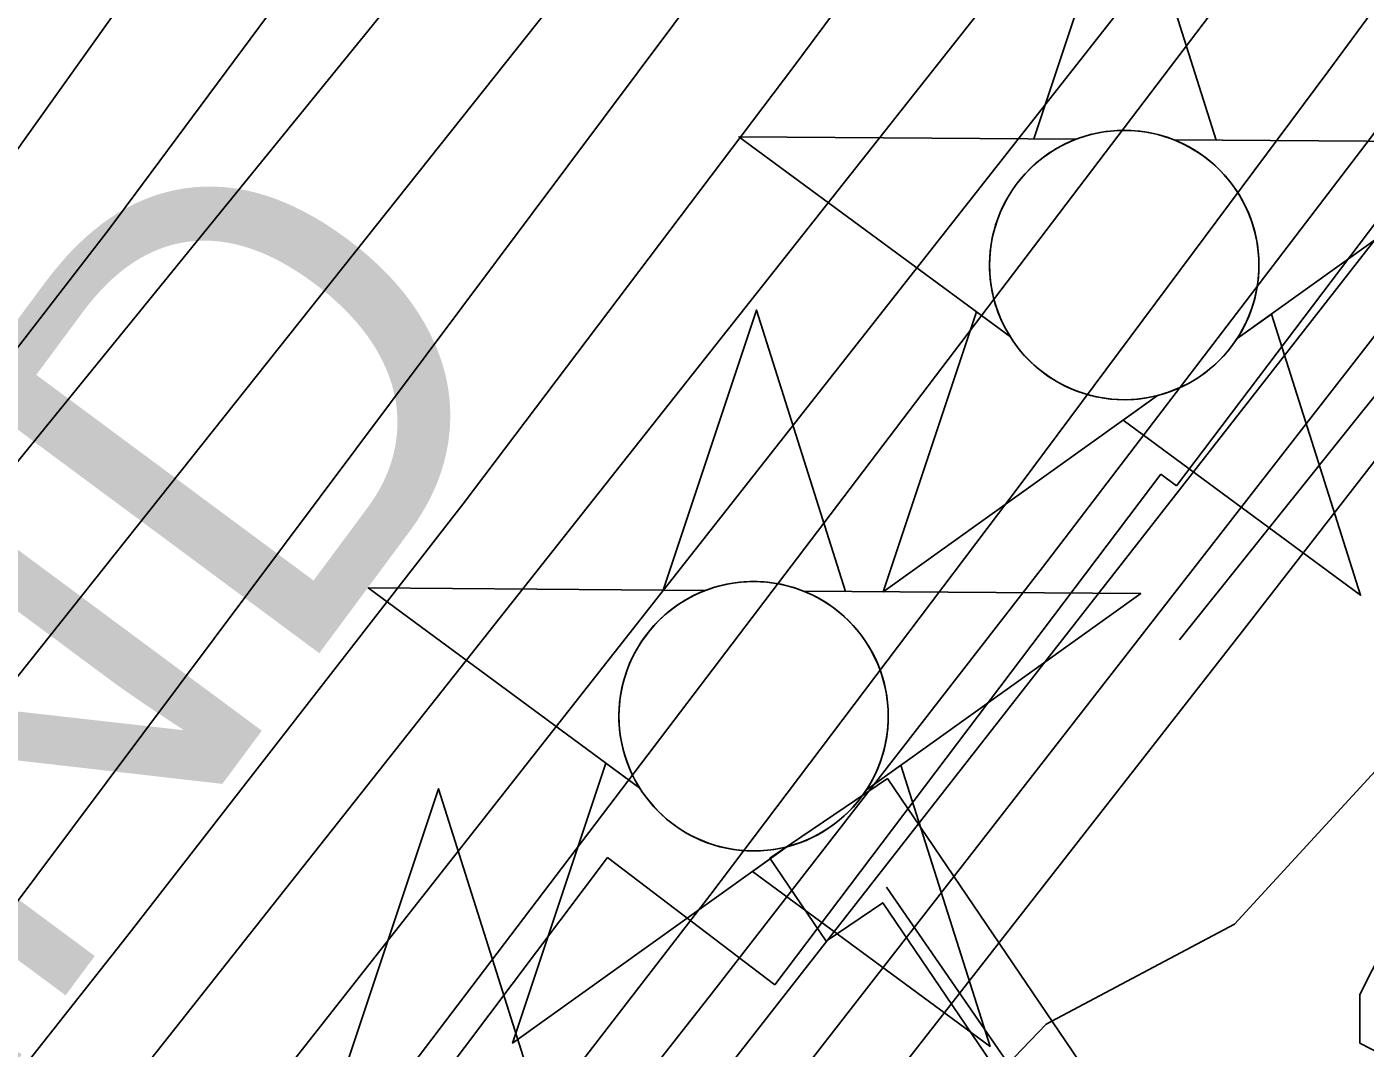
# Model space of a CAD drawing. Extents: x 3677843 to 3715951, y 511991 to 537744.
# Drawn here: x 3683599 to 3683902.5, y 519936.1 to 520167.6 of the extents above; entities that cross this region are included whole.
import ezdxf

# ---------------------------------------------------------------- set-up
doc = ezdxf.new("R2010")
doc.units = 0
for name, color, linetype in [('V-CHAN-DOCK', 7, 'Continuous'), ('V-CHAN-NAID', 7, 'Continuous'), ('V-RIVR-EDGE', 7, 'Continuous'), ('V-RIVR-FERY', 7, 'Continuous'), ('V-RRAP-FSHR', 7, 'Continuous'), ('V-RRAP-RVMT', 7, 'Continuous'), ('V-RRAP-RVMT-IDEN', 7, 'Continuous'), ('V-SITE-VEGE', 7, 'Continuous'), ('V-TOPO-DPTH', 7, 'Continuous'), ('V-TOPO-MAJR', 7, 'Continuous'), ('V-TOPO-MINR', 7, 'Continuous'), ('V-TOPO-WATR', 7, 'Continuous'), ('V-UTIL-LINE', 7, 'Continuous')]:
    doc.layers.add(name, color=color, linetype=linetype)

msp = doc.modelspace()

# ---------------------------------------------------------------- linework, layer by layer
at = {"layer": 'V-CHAN-DOCK'}
msp.add_lwpolyline([(3683903.14, 519806.82), (3683793.09, 519969.03), (3683780.28, 519960.33), (3683767.52, 519979.14), (3683794.15, 519997.2), (3683914.02, 519820.41), (3683903.14, 519806.82)], dxfattribs=at)
at = {"layer": 'V-CHAN-NAID'}
for points in [[(3683836.97, 520142.16), (3683827.38, 520142.23), (3683848.51, 520205.72), (3683868.73, 520141.94), (3683859.14, 520142.01), (3683857.57, 520142.58), (3683855.47, 520143.2), (3683853.43, 520143.66), (3683851.39, 520143.96), (3683850.23, 520144.08), (3683848.69, 520144.16), (3683846.97, 520144.16), (3683845.6, 520144.09), (3683843.7, 520143.89), (3683842.33, 520143.67), (3683840.55, 520143.28), (3683839.02, 520142.86), (3683837.98, 520142.53)], [(3683836.97, 520142.16), (3683760.48, 520142.71), (3683822.04, 520097.31), (3683820.93, 520099.22), (3683820.12, 520100.84), (3683819.29, 520102.81), (3683818.6, 520104.87), (3683818.23, 520106.19), (3683817.87, 520107.81), (3683817.63, 520109.26), (3683817.44, 520110.86), (3683817.33, 520112.59), (3683817.32, 520114.17), (3683817.42, 520116.25), (3683817.61, 520117.87), (3683818, 520120.07), (3683818.48, 520121.99), (3683819.08, 520123.88), (3683819.74, 520125.56), (3683820.47, 520127.15), (3683821.28, 520128.68), (3683822.34, 520130.42), (3683823.37, 520131.89), (3683824.37, 520133.16), (3683825.37, 520134.3), (3683826.68, 520135.64), (3683827.73, 520136.61), (3683829.45, 520138), (3683830.66, 520138.87), (3683832.35, 520139.94), (3683834.08, 520140.89), (3683835.53, 520141.57)], [(3683859.14, 520142.01), (3683935.63, 520141.46), (3683873.43, 520096.94), (3683874.34, 520098.43), (3683875.32, 520100.28), (3683876.04, 520101.86), (3683876.77, 520103.82), (3683877.32, 520105.6), (3683877.72, 520107.24), (3683878.08, 520109.25), (3683878.26, 520110.82), (3683878.39, 520113.03), (3683878.36, 520115.09), (3683878.17, 520117.31), (3683877.9, 520119.07), (3683877.41, 520121.3), (3683876.77, 520123.44), (3683876.02, 520125.42), (3683875.38, 520126.87), (3683874.37, 520128.78), (3683873.31, 520130.51), (3683872.09, 520132.21), (3683870.83, 520133.75), (3683869.56, 520135.11), (3683867.93, 520136.64), (3683866.18, 520138.06), (3683864.5, 520139.23), (3683862.61, 520140.37), (3683861.14, 520141.13)], [(3683752.92, 520039.87), (3683743.33, 520039.94), (3683764.46, 520103.42), (3683784.68, 520039.64), (3683775.1, 520039.71), (3683773.52, 520040.29), (3683771.43, 520040.91), (3683769.39, 520041.36), (3683767.35, 520041.67), (3683766.18, 520041.78), (3683764.65, 520041.86), (3683762.93, 520041.86), (3683761.56, 520041.79), (3683759.65, 520041.59), (3683758.28, 520041.37), (3683756.5, 520040.99), (3683754.97, 520040.57), (3683753.94, 520040.24)], [(3683855.4, 520084.04), (3683793.2, 520039.51), (3683814.32, 520103), (3683822.04, 520097.31), (3683822.68, 520096.34), (3683824.06, 520094.48), (3683825.27, 520093.07), (3683826.74, 520091.56), (3683828.13, 520090.31), (3683829.58, 520089.16), (3683830.98, 520088.17), (3683832.66, 520087.13), (3683834.38, 520086.22), (3683836.17, 520085.41), (3683837.61, 520084.86), (3683839.24, 520084.33), (3683841.47, 520083.76), (3683843, 520083.48), (3683845.02, 520083.22), (3683846.56, 520083.12), (3683848.42, 520083.09), (3683850.11, 520083.17), (3683851.82, 520083.35), (3683853.72, 520083.66)], [(3683873.43, 520096.94), (3683881.23, 520102.52), (3683901.45, 520038.75), (3683847.6, 520078.46), (3683855.4, 520084.04), (3683857.07, 520084.51), (3683858.68, 520085.07), (3683860.84, 520085.99), (3683862.57, 520086.87), (3683864.44, 520087.98), (3683866.18, 520089.2), (3683867.73, 520090.44), (3683869.02, 520091.61), (3683870.4, 520093.03), (3683871.6, 520094.43), (3683872.72, 520095.9)], [(3683752.92, 520039.87), (3683676.43, 520040.41), (3683738, 519995.01), (3683736.88, 519996.92), (3683736.07, 519998.55), (3683735.25, 520000.52), (3683734.55, 520002.57), (3683734.19, 520003.89), (3683733.83, 520005.52), (3683733.58, 520006.97), (3683733.39, 520008.56), (3683733.28, 520010.3), (3683733.27, 520011.88), (3683733.38, 520013.95), (3683733.56, 520015.57), (3683733.95, 520017.78), (3683734.44, 520019.7), (3683735.04, 520021.59), (3683735.69, 520023.26), (3683736.42, 520024.85), (3683737.23, 520026.39), (3683738.29, 520028.12), (3683739.33, 520029.59), (3683740.33, 520030.86), (3683741.33, 520032.01), (3683742.64, 520033.35), (3683743.69, 520034.31), (3683745.41, 520035.71), (3683746.62, 520036.58), (3683748.3, 520037.65), (3683750.04, 520038.59), (3683751.48, 520039.28)], [(3683775.1, 520039.71), (3683851.59, 520039.17), (3683789.39, 519994.65), (3683790.3, 519996.14), (3683791.27, 519997.98), (3683791.99, 519999.57), (3683792.73, 520001.52), (3683793.27, 520003.31), (3683793.67, 520004.95), (3683794.03, 520006.96), (3683794.22, 520008.53), (3683794.34, 520010.74), (3683794.31, 520012.8), (3683794.12, 520015.02), (3683793.86, 520016.78), (3683793.37, 520019.01), (3683792.73, 520021.15), (3683791.98, 520023.13), (3683791.33, 520024.57), (3683790.32, 520026.49), (3683789.26, 520028.21), (3683788.05, 520029.91), (3683786.79, 520031.45), (3683785.51, 520032.82), (3683783.88, 520034.35), (3683782.14, 520035.76), (3683780.46, 520036.94), (3683778.57, 520038.07), (3683777.1, 520038.83)], [(3683771.35, 519981.74), (3683709.15, 519937.22), (3683730.28, 520000.7), (3683738, 519995.01), (3683738.63, 519994.05), (3683740.01, 519992.19), (3683741.23, 519990.77), (3683742.69, 519989.27), (3683744.08, 519988.02), (3683745.54, 519986.86), (3683746.94, 519985.88), (3683748.62, 519984.84), (3683750.33, 519983.93), (3683752.12, 519983.12), (3683753.57, 519982.56), (3683755.2, 519982.03), (3683757.42, 519981.47), (3683758.95, 519981.18), (3683760.98, 519980.92), (3683762.52, 519980.82), (3683764.38, 519980.8), (3683766.06, 519980.88), (3683767.77, 519981.05), (3683769.68, 519981.36)], [(3683789.39, 519994.65), (3683797.18, 520000.23), (3683817.41, 519936.45), (3683763.56, 519976.16), (3683771.35, 519981.74), (3683773.02, 519982.22), (3683774.63, 519982.78), (3683776.79, 519983.69), (3683778.53, 519984.58), (3683780.39, 519985.69), (3683782.13, 519986.9), (3683783.68, 519988.15), (3683784.97, 519989.31), (3683786.35, 519990.73), (3683787.56, 519992.14), (3683788.68, 519993.61)], [(3683680.8, 519931.32), (3683671.21, 519931.39), (3683692.34, 519994.87), (3683712.56, 519931.1), (3683702.97, 519931.16), (3683701.4, 519931.74), (3683699.3, 519932.36), (3683697.26, 519932.81), (3683695.23, 519933.12), (3683694.06, 519933.24), (3683692.53, 519933.32), (3683690.8, 519933.31), (3683689.43, 519933.24), (3683687.53, 519933.04), (3683686.16, 519932.82), (3683684.38, 519932.44), (3683682.85, 519932.02), (3683681.82, 519931.69)]]:
    msp.add_lwpolyline(points, close=True, dxfattribs=at)
for centre in [(3683847.85, 520113.63), (3683763.81, 520011.33)]:
    msp.add_circle(centre, 30.54, dxfattribs=at)
at = {"layer": 'V-RIVR-EDGE'}
msp.add_lwpolyline([(3683281.55, 519254.87), (3683329.12, 519314.18), (3683431.49, 519440), (3683498.33, 519523.88), (3683577.87, 519643.75), (3683632.1, 519725.26), (3683692.88, 519786.34), (3683762.7, 519860.01), (3683803.06, 519913.34), (3683830.14, 519941.49), (3683872.82, 519964.19), (3683912.55, 520007.32), (3683936.11, 520068.5), (3683978.34, 520149.43), (3684010.25, 520188.38), (3684114.35, 520288.37), (3684184.16, 520354.84), (3684214.9, 520407.59), (3684229.44, 520460.98), (3684277.61, 520516.69), (3684326.37, 520572.4)], dxfattribs=at)
at = {"layer": 'V-RIVR-FERY'}
msp.add_spline([(3683395.61, 529471.33), (3683521.93, 529210.06), (3683605.12, 528969.74), (3683680.85, 528445.16), (3683751.52, 527893.72), (3683927.94, 527005.71), (3684042.37, 526379.7), (3684112.21, 525834.62), (3684119.19, 525226.82), (3684092.52, 524348.19), (3684041.56, 523650.59), (3683951.37, 522948.56), (3683790.83, 522287.09), (3683653.77, 521935.75), (3683329.65, 521213.56), (3682839.7, 520457.29), (3682512.55, 519997.79), (3682286.16, 519635.95), (3682113.49, 519264.01), (3682089.81, 519186.3)], degree=3, dxfattribs=at)
at = {"layer": 'V-RRAP-FSHR'}
msp.add_lwpolyline([(3683860.38, 520028.68), (3684232.72, 520493.68), (3684417.05, 520747.64), (3684586.63, 521008.76), (3684748.84, 521334.26)], dxfattribs=at)
at = {"layer": 'V-RRAP-RVMT'}
for p, q in [((3683954.14, 520188.36), (3683859.7, 520063.58)), ((3683856.18, 520066.24), (3683768.6, 519950.41)), ((3683859.7, 520063.58), (3683856.18, 520066.24)), ((3683730.66, 519979.3), (3683646.85, 519867.99)), ((3683768.6, 519950.41), (3683730.66, 519979.3))]:
    msp.add_line(p, q, dxfattribs=at)
at = {"layer": 'V-SITE-VEGE'}
msp.add_lwpolyline([(3684391.77, 520543.69), (3684284.05, 520423.26), (3684093.31, 520176.8), (3684040.74, 520095.97), (3684021.39, 520072.7), (3683981.38, 520035.78), (3683942.67, 519983.74), (3683928.81, 519957.7), (3683906.72, 519934.44), (3683901.24, 519937.21), (3683901.29, 519948.21), (3683912.38, 519970.14), (3683946.98, 520026.32), (3683963.64, 520063.34), (3683983.02, 520094.86), (3684003.76, 520123.62), (3684041.05, 520166.04), (3684107.32, 520234.45), (3684204.06, 520357.67), (3684255.26, 520438.51), (3684280.19, 520482.36), (3684323, 520528.89)], dxfattribs=at)
at = {"layer": 'V-TOPO-DPTH'}
for points in [[(3684318.7, 520619.39), (3684245.87, 520511.95), (3684242.14, 520506.55), (3684238.34, 520501.2), (3684234.44, 520495.91), (3684230.48, 520490.68), (3684056.71, 520265.49), (3683966.05, 520148.32), (3683875.17, 520031.31), (3683783.98, 519914.55), (3683692.58, 519797.95), (3683553.24, 519620.69), (3683531.25, 519592.92), (3683509.14, 519565.25), (3683486.84, 519537.74), (3683464.41, 519510.33), (3683441.83, 519483.04), (3683419.16, 519455.83), (3683396.38, 519428.71), (3683373.51, 519401.67), (3683308.89, 519325.59)], [(3684150.59, 520565.61), (3684067.29, 520455.85), (3684024.26, 520399.47), (3683981.05, 520343.23), (3683937.54, 520287.21), (3683893.84, 520231.35), (3683470.84, 519693.48), (3683448.64, 519665.41), (3683426.34, 519637.42), (3683403.89, 519609.54), (3683381.34, 519581.75), (3683360.43, 519556.12), (3683327.29, 519515.62), (3683294.07, 519475.2)], [(3684150.59, 520565.61), (3684067.29, 520455.85), (3684024.26, 520399.47), (3683981.05, 520343.23), (3683937.54, 520287.21), (3683893.84, 520231.35), (3683470.84, 519693.48), (3683448.64, 519665.41), (3683426.34, 519637.42), (3683403.89, 519609.54), (3683381.34, 519581.75), (3683360.43, 519556.12), (3683327.29, 519515.62), (3683294.07, 519475.2)], [(3682090.34, 518329.47), (3682090.63, 518303.54), (3682194.34, 518374.34), (3682308.29, 518454.91), (3682421.36, 518536.72), (3682627.89, 518688.77), (3682636.85, 518695.73), (3682645.54, 518702.99), (3682653.86, 518710.68), (3682661.91, 518718.66), (3682787.49, 518849.79), (3682857.37, 518924.25), (3682926.22, 518999.63), (3682993.52, 519076.4), (3683059.8, 519154.08), (3683448.01, 519618.55), (3684153.01, 520546.38)], [(3682090.63, 518303.54), (3682194.34, 518374.34), (3682308.29, 518454.91), (3682421.36, 518536.72), (3682627.89, 518688.77), (3682636.85, 518695.73), (3682645.54, 518702.99), (3682653.86, 518710.68), (3682661.91, 518718.66), (3682787.49, 518849.79), (3682857.37, 518924.25), (3682926.22, 518999.63), (3682993.52, 519076.4), (3683059.8, 519154.08), (3683448.01, 519618.55), (3684153.01, 520546.38)], [(3682090.88, 518280.59), (3682154.47, 518326.51), (3682626.07, 518673.38), (3682639.51, 518683.81), (3682652.57, 518694.68), (3682665.05, 518706.21), (3682677.14, 518718.18), (3682879.02, 518928.57), (3682981.02, 519037.23), (3683081.4, 519147.35), (3683179.33, 519259.64), (3683275.63, 519373.38), (3683450.75, 519584.88), (3683458.24, 519593.99), (3683465.69, 519603.14), (3683473.08, 519612.33), (3683480.42, 519621.56), (3683610.6, 519786.27), (3683682.54, 519878.23), (3683753.85, 519970.67), (3683824.24, 520063.82), (3683894, 520157.44), (3684157.41, 520514.69), (3684169.08, 520530.77)], [(3684169.08, 520530.77), (3684157.41, 520514.69), (3683894, 520157.44), (3683824.24, 520063.82), (3683753.85, 519970.67), (3683682.54, 519878.23), (3683610.6, 519786.27), (3683480.42, 519621.56), (3683473.08, 519612.33), (3683465.69, 519603.14), (3683458.24, 519593.99), (3683450.75, 519584.88), (3683275.63, 519373.38)], [(3682091.04, 518266.18), (3682624.25, 518657.99), (3682642.18, 518671.89), (3682659.6, 518686.37), (3682676.25, 518701.73), (3682692.39, 518717.67), (3683118.47, 519160.81), (3683182.59, 519229.03), (3683245.65, 519298.2), (3683307.11, 519368.78), (3683367.52, 519440.32), (3683454.04, 519545.17), (3683470.31, 519565.04), (3683486.48, 519585.01), (3683502.49, 519605.1), (3683518.39, 519625.27), (3683971.82, 520205.3), (3684012.28, 520257.82), (3684052.25, 520310.71), (3684091.47, 520364.15), (3684130.19, 520417.96), (3684164.79, 520466.77), (3684185.61, 520496.61), (3684206.12, 520526.67)], [(3684206.12, 520526.67), (3684185.61, 520496.61), (3684164.79, 520466.77), (3684130.19, 520417.96), (3684091.47, 520364.15), (3684052.25, 520310.71), (3684012.28, 520257.82), (3683971.82, 520205.3), (3683518.39, 519625.27), (3683502.49, 519605.1), (3683486.48, 519585.01), (3683470.31, 519565.04), (3683454.04, 519545.17), (3683367.52, 519440.32), (3683307.11, 519368.78)]]:
    msp.add_lwpolyline(points, dxfattribs=at)
at = {"layer": 'V-TOPO-MAJR'}
for points in [[(3683310.96, 519737.98), (3683317.03, 519745.02), (3683322.98, 519752.16), (3683466.18, 519928.62), (3683542.66, 520024.82), (3683617.84, 520122), (3683691.06, 520220.66), (3683762.98, 520320.32), (3683999.08, 520654.47)], [(3682090.1, 518351.24), (3682631.5, 518719.59), (3683006.69, 519170.59), (3683073.54, 519251.09), (3683140.32, 519331.67), (3683206.95, 519412.36), (3683273.5, 519493.12), (3683377.95, 519620.08), (3683392.16, 519637.45), (3683406.3, 519654.88), (3683420.34, 519672.39), (3683434.32, 519689.96), (3683872.74, 520244.19), (3683916.69, 520300.55), (3683960.12, 520357.3), (3684002.76, 520414.64), (3684044.88, 520472.39), (3684086, 520529.58)]]:
    msp.add_lwpolyline(points, dxfattribs=at)
at = {"layer": 'V-TOPO-MINR'}
for points in [[(3683306.88, 519750.78), (3683357.66, 519813.6), (3683384.93, 519847.97), (3683411.77, 519882.65), (3683437.99, 519917.82), (3683463.78, 519953.3), (3683993.17, 520695.66)], [(3683304.59, 519655.7), (3683325.77, 519681.14), (3683346.82, 519706.7), (3683367.67, 519732.43), (3683388.38, 519758.26), (3683825.22, 520307.54), (3683867.38, 520361), (3683909.25, 520414.68), (3683950.69, 520468.71), (3683991.83, 520522.96), (3684072.01, 520629.59)], [(3682911.52, 519142.08), (3683373.03, 519678.58), (3683374.33, 519680.1), (3683375.62, 519681.63), (3683376.9, 519683.17), (3683378.17, 519684.71), (3683411.32, 519725.37), (3683429.02, 519747.36), (3683446.53, 519769.49), (3683463.77, 519791.84), (3683480.82, 519814.33), (3684074.81, 520608.1)], [(3683310.16, 519718.09), (3683320.33, 519729.8), (3683330.33, 519741.66), (3683340.22, 519753.62), (3683752.79, 520260.74), (3683803.73, 520324.68), (3683853.78, 520389.29), (3683902.49, 520454.92), (3683950.32, 520521.23), (3684006.75, 520601.2)], [(3682089.55, 518400.88), (3682561.33, 518748.62), (3682575.05, 518759.31), (3682588.36, 518770.46), (3682601.05, 518782.3), (3682613.34, 518794.61), (3682783.07, 518973.94), (3682878.98, 519077.1), (3682973.63, 519181.38), (3683066.4, 519287.33), (3683157.93, 519394.39), (3683375.05, 519653.05), (3683382.07, 519661.47), (3683389.05, 519669.92), (3683395.97, 519678.42), (3683402.86, 519686.95), (3683544.58, 519863.88), (3683621.66, 519961.38), (3683697.91, 520059.52), (3683772.91, 520158.62), (3683847.08, 520258.36), (3684079.38, 520574.96)], [(3683294.07, 519475.2), (3683327.29, 519515.62), (3683360.43, 519556.12), (3683381.34, 519581.75), (3683403.89, 519609.54), (3683426.34, 519637.42), (3683448.64, 519665.41), (3683470.84, 519693.48), (3683893.84, 520231.35), (3683937.54, 520287.21), (3683981.05, 520343.23), (3684024.26, 520399.47), (3684067.29, 520455.85), (3684150.59, 520565.61)], [(3682090.63, 518303.54), (3682194.34, 518374.34), (3682308.29, 518454.91), (3682421.36, 518536.72), (3682627.89, 518688.77), (3682636.85, 518695.73), (3682645.54, 518702.99), (3682653.86, 518710.68), (3682661.91, 518718.66), (3682787.49, 518849.79), (3682857.37, 518924.25), (3682926.22, 518999.63), (3682993.52, 519076.4), (3683059.8, 519154.08), (3683448.01, 519618.55), (3684153.01, 520546.38)], [(3682090.97, 518272.97), (3682625.16, 518665.69), (3682640.85, 518677.85), (3682656.08, 518690.53), (3682670.65, 518703.97), (3682684.76, 518717.93), (3682997.53, 519043.55), (3683080.78, 519132.19), (3683162.68, 519222.04), (3683242.54, 519313.71), (3683321.04, 519406.59), (3683452.35, 519565.54), (3683464.12, 519579.89), (3683475.82, 519594.3), (3683487.41, 519608.8), (3683498.94, 519623.35), (3683754.29, 519948.37), (3683829.33, 520045.05), (3683903.61, 520142.31), (3683976.74, 520240.44), (3684049.1, 520339.15), (3684160.62, 520493.18), (3684176.47, 520515.43), (3684192.08, 520537.83)], [(3682090.88, 518280.59), (3682154.47, 518326.51), (3682626.07, 518673.38), (3682639.51, 518683.81), (3682652.57, 518694.68), (3682665.05, 518706.21), (3682677.14, 518718.18), (3682879.02, 518928.57), (3682981.02, 519037.23), (3683081.4, 519147.35), (3683179.33, 519259.64), (3683275.63, 519373.38), (3683450.75, 519584.88), (3683458.24, 519593.99), (3683465.69, 519603.14), (3683473.08, 519612.33), (3683480.42, 519621.56), (3683610.6, 519786.27), (3683682.54, 519878.23), (3683753.85, 519970.67), (3683824.24, 520063.82), (3683894, 520157.44), (3684157.41, 520514.69), (3684169.08, 520530.77)], [(3683290.09, 519325.56), (3683332.1, 519375.08), (3683373.79, 519424.88), (3683415.27, 519474.85), (3683455.8, 519524.02), (3683476.74, 519549.64), (3683497.53, 519575.37), (3683518.11, 519601.27), (3683538.54, 519627.29), (3684185.81, 520458.91), (3684192.48, 520467.62), (3684199.05, 520476.42), (3684205.47, 520485.32), (3684211.79, 520494.29), (3684217.97, 520503.37), (3684224.05, 520512.5), (3684230, 520521.73), (3684235.85, 520531.02)], [(3682091.04, 518266.18), (3682624.25, 518657.99), (3682642.18, 518671.89), (3682659.6, 518686.37), (3682676.25, 518701.73), (3682692.39, 518717.67), (3683118.47, 519160.81), (3683182.59, 519229.03), (3683245.65, 519298.2), (3683307.11, 519368.78), (3683367.52, 519440.32), (3683454.04, 519545.17), (3683470.31, 519565.04), (3683486.48, 519585.01), (3683502.49, 519605.1), (3683518.39, 519625.27), (3683971.82, 520205.3), (3684012.28, 520257.82), (3684052.25, 520310.71), (3684091.47, 520364.15), (3684130.19, 520417.96), (3684164.79, 520466.77), (3684185.61, 520496.61), (3684206.12, 520526.67)]]:
    msp.add_lwpolyline(points, dxfattribs=at)
at = {"layer": 'V-TOPO-WATR'}
msp.add_lwpolyline([(3683308.89, 519325.59), (3683373.51, 519401.67), (3683396.38, 519428.71), (3683419.16, 519455.83), (3683441.83, 519483.04), (3683464.41, 519510.33), (3683486.84, 519537.74), (3683509.14, 519565.25), (3683531.25, 519592.92), (3683553.24, 519620.69), (3683692.58, 519797.95), (3683783.98, 519914.55), (3683875.17, 520031.31), (3683966.05, 520148.32), (3684056.71, 520265.49), (3684230.48, 520490.68), (3684234.44, 520495.91), (3684238.34, 520501.2), (3684242.14, 520506.55), (3684245.87, 520511.95), (3684318.7, 520619.39)], dxfattribs=at)
at = {"layer": 'V-UTIL-LINE'}
msp.add_lwpolyline([(3683883.2, 519781.01), (3683874.22, 519787.69), (3683859.92, 519876.94), (3683793.94, 519972.59)], dxfattribs=at)

# ---------------------------------------------------------------- texts
at = {"layer": 'V-RRAP-RVMT-IDEN'}
msp.add_text('BEND', height=100, rotation=53.4421, dxfattribs=at).set_placement((3683495.01, 519795.95))

doc.saveas('drawing.dxf')
